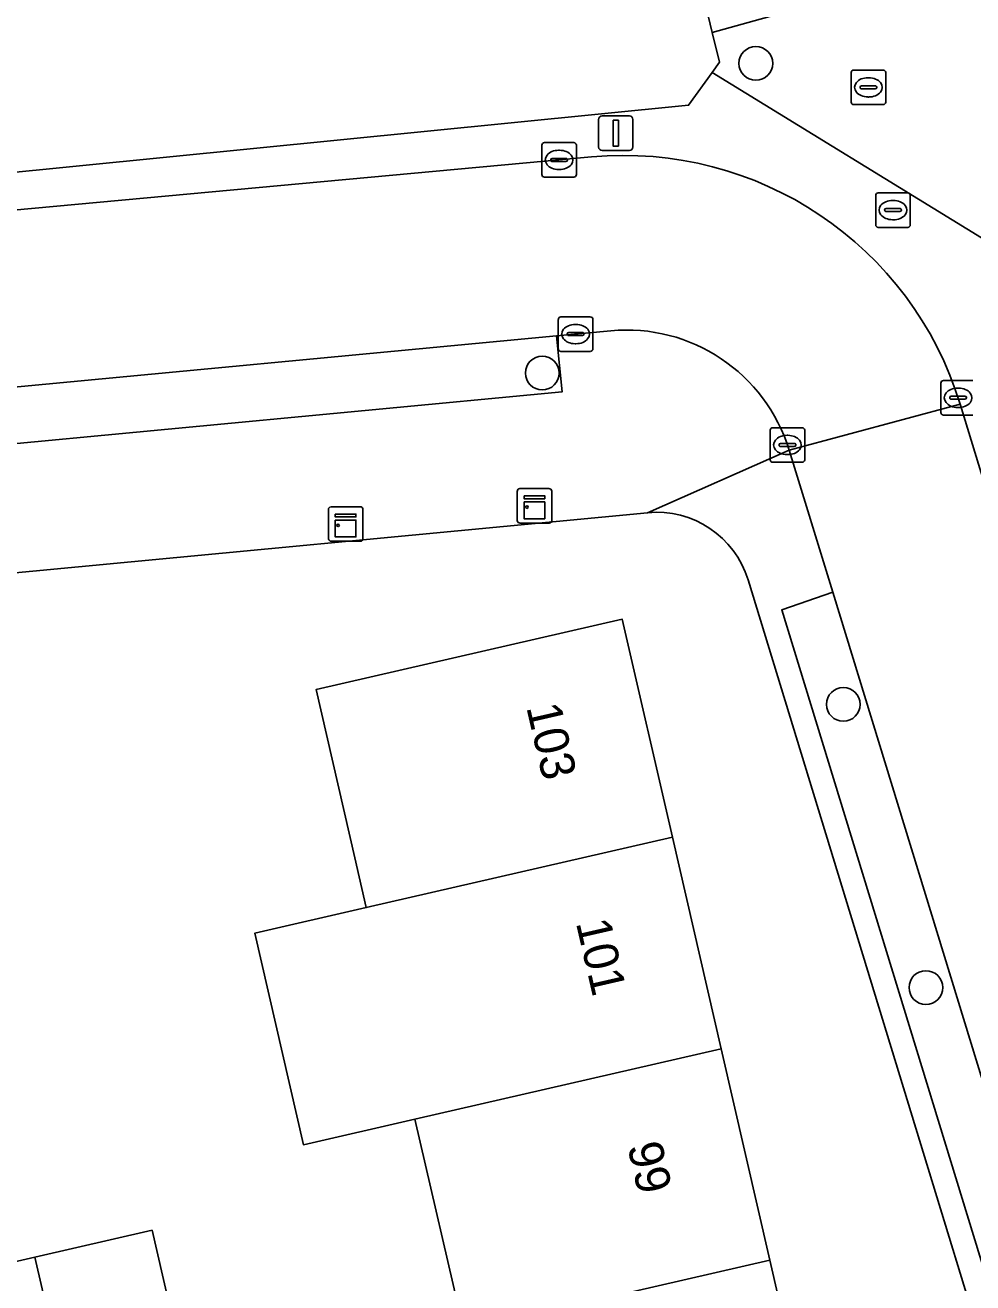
# Model space of a CAD drawing. Extents: x 158455 to 159797, y 387218 to 388672.
# Drawn here: x 159592.89 to 159620.33, y 388082.92 to 388119.35 of the extents above; entities that cross this region are included whole.
import ezdxf

# ---------------------------------------------------------------- set-up
doc = ezdxf.new("R2010")
doc.units = 0
for name, color, linetype in [('IMGEO_Boom', 7, 'Continuous'), ('IMGEO_Erf', 7, 'Continuous'), ('IMGEO_Kast', 7, 'Continuous'), ('IMGEO_Kolk', 7, 'Continuous'), ('IMGEO_Lichtmast', 7, 'Continuous'), ('IMGEO_Pand', 7, 'Continuous'), ('IMGEO_Pand_nummerreeks', 7, 'Continuous'), ('IMGEO_Parkeervlak_open', 7, 'Continuous'), ('IMGEO_Rijbaan_lokaal_open', 7, 'Continuous'), ('IMGEO_Rioolput', 7, 'Continuous'), ('IMGEO_Voetpad_open', 7, 'Continuous')]:
    doc.layers.add(name, color=color, linetype=linetype)

msp = doc.modelspace()

# ---------------------------------------------------------------- linework, layer by layer
at = {"layer": 'IMGEO_Boom'}
for centre in [(159614.047, 388118.238), (159607.864, 388109.268), (159616.581, 388099.671), (159618.972, 388091.468)]:
    msp.add_circle(centre, 0.489, dxfattribs=at)
at = {"layer": 'IMGEO_Erf'}
for points in [[(159551.342, 388110.973), (159612.099, 388117.025), (159612.783, 388117.978), (159612.996, 388118.274), (159612.788, 388119.137), (159611.991, 388122.444), (159608.846, 388135.49), (159606.2, 388146.468), (159605.271, 388146.247), (159599.73, 388144.958), (159599.408, 388144.883), (159598.731, 388147.798), (159598.714, 388147.872), (159598.046, 388150.747), (159598.033, 388150.803), (159597.339, 388153.791), (159597.659, 388153.865), (159603.2, 388155.154), (159605.167, 388155.624), (159606.29, 388157.608), (159603.876, 388167.969), (159600.656, 388181.793)], [(159610.914, 388105.221), (159553.542, 388099.778), (159544.045, 388098.738), (159535.172, 388097.201), (159529.134, 388096.155), (159525.601, 388095.543), (159520.122, 388094.251)], [(159625.787, 388064.159), (159613.823, 388103.277)], [(159605.589, 388081.534), (159604.179, 388087.659), (159600.948, 388086.916), (159599.539, 388093.041), (159602.769, 388093.784), (159602.437, 388095.227), (159601.315, 388100.099), (159610.178, 388102.139), (159611.632, 388095.823), (159613.042, 388089.698), (159614.452, 388083.573), (159615.824, 388077.612)], [(159589.782, 388082.878), (159593.172, 388083.658), (159596.565, 388084.439), (159597.958, 388078.391)]]:
    msp.add_lwpolyline(points, dxfattribs=at)
msp.add_arc((159611.179, 388102.47), 2.764, 16.9819, 95.5108, dxfattribs=at)
at = {"layer": 'IMGEO_Kast'}
for p, q in [((159607.141, 388104.998), (159607.141, 388105.839)), ((159607.141, 388105.839), (159607.141, 388104.998)), ((159607.216, 388105.923), (159608.057, 388105.923)), ((159608.057, 388105.923), (159607.216, 388105.923)), ((159608.141, 388105.848), (159608.141, 388105.007)), ((159608.141, 388105.007), (159608.141, 388105.848)), ((159601.673, 388104.469), (159601.673, 388105.31)), ((159601.673, 388105.31), (159601.673, 388104.469)), ((159601.748, 388105.394), (159602.589, 388105.394)), ((159602.589, 388105.394), (159601.748, 388105.394)), ((159602.673, 388105.319), (159602.673, 388104.478)), ((159602.673, 388104.478), (159602.673, 388105.319)), ((159608.066, 388104.923), (159607.225, 388104.923)), ((159607.225, 388104.923), (159608.066, 388104.923)), ((159602.598, 388104.394), (159601.757, 388104.394)), ((159601.757, 388104.394), (159602.598, 388104.394))]:
    msp.add_line(p, q, dxfattribs=at)
for points in [[(159607.336, 388105.713), (159607.936, 388105.713), (159607.936, 388105.628), (159607.336, 388105.628), (159607.336, 388105.713)], [(159607.336, 388105.538), (159607.936, 388105.538), (159607.936, 388105.049), (159607.336, 388105.049), (159607.336, 388105.538)], [(159601.868, 388105.184), (159602.468, 388105.184), (159602.468, 388105.099), (159601.868, 388105.099), (159601.868, 388105.184)], [(159601.868, 388105.009), (159602.468, 388105.009), (159602.468, 388104.52), (159601.868, 388104.52), (159601.868, 388105.009)]]:
    msp.add_lwpolyline(points, dxfattribs=at)
for centre in [(159607.42, 388105.387), (159601.952, 388104.858)]:
    msp.add_circle(centre, 0.0377, dxfattribs=at)
for centre, start, end in [((159607.219, 388105.845), 92.4484, 184.2845), ((159607.219, 388105.845), 92.4484, 184.2845), ((159608.063, 388105.845), 2.4484, 94.2845), ((159608.063, 388105.845), 2.4484, 94.2845), ((159601.751, 388105.316), 92.4484, 184.2845), ((159601.751, 388105.316), 92.4484, 184.2845), ((159602.595, 388105.316), 2.4484, 94.2845), ((159602.595, 388105.316), 2.4484, 94.2845), ((159607.219, 388105.001), 182.4484, 274.2845), ((159607.219, 388105.001), 182.4484, 274.2845), ((159608.063, 388105.001), 272.4484, 4.2845), ((159608.063, 388105.001), 272.4484, 4.2845), ((159601.751, 388104.472), 182.4484, 274.2845), ((159601.751, 388104.472), 182.4484, 274.2845), ((159602.595, 388104.472), 272.4484, 4.2845), ((159602.595, 388104.472), 272.4484, 4.2845)]:
    msp.add_arc(centre, 0.0779, start, end, dxfattribs=at)
at = {"layer": 'IMGEO_Kolk'}
for p, q in [((159607.851, 388115.016), (159607.851, 388115.868)), ((159607.926, 388115.942), (159608.778, 388115.942)), ((159608.852, 388115.868), (159608.852, 388115.016)), ((159608.153, 388115.485), (159608.551, 388115.485)), ((159608.339, 388115.722), (159608.364, 388115.722)), ((159608.11, 388115.436), (159608.11, 388115.448)), ((159608.548, 388115.399), (159608.15, 388115.399)), ((159608.362, 388115.162), (159608.337, 388115.162)), ((159608.594, 388115.448), (159608.594, 388115.436)), ((159608.778, 388114.942), (159607.926, 388114.942)), ((159608.329, 388109.971), (159608.329, 388110.823)), ((159608.404, 388110.897), (159609.256, 388110.897)), ((159609.33, 388110.823), (159609.33, 388109.971)), ((159608.588, 388110.391), (159608.588, 388110.403)), ((159608.631, 388110.44), (159609.029, 388110.44)), ((159608.817, 388110.677), (159608.842, 388110.677)), ((159609.072, 388110.403), (159609.072, 388110.391)), ((159609.026, 388110.354), (159608.628, 388110.354)), ((159608.84, 388110.117), (159608.815, 388110.117)), ((159609.256, 388109.897), (159608.404, 388109.897)), ((159619.404, 388108.126), (159619.404, 388108.978)), ((159619.479, 388109.052), (159620.331, 388109.052)), ((159619.663, 388108.546), (159619.663, 388108.558)), ((159619.706, 388108.595), (159620.104, 388108.595)), ((159619.892, 388108.832), (159619.917, 388108.832)), ((159620.147, 388108.558), (159620.147, 388108.546)), ((159620.101, 388108.509), (159619.703, 388108.509)), ((159619.915, 388108.272), (159619.89, 388108.272)), ((159620.331, 388108.052), (159619.479, 388108.052)), ((159614.463, 388106.759), (159614.463, 388107.611)), ((159614.538, 388107.685), (159615.39, 388107.685)), ((159614.951, 388107.465), (159614.976, 388107.465)), ((159615.464, 388107.611), (159615.464, 388106.759)), ((159614.722, 388107.179), (159614.722, 388107.191)), ((159615.16, 388107.142), (159614.762, 388107.142)), ((159614.765, 388107.228), (159615.163, 388107.228)), ((159615.206, 388107.191), (159615.206, 388107.179)), ((159614.974, 388106.905), (159614.949, 388106.905)), ((159615.39, 388106.685), (159614.538, 388106.685))]:
    msp.add_line(p, q, dxfattribs=at)
for points in [[(159607.851, 388115.016), (159607.851, 388115.868)], [(159607.926, 388115.942), (159608.778, 388115.942)], [(159608.852, 388115.868), (159608.852, 388115.016)], [(159608.778, 388114.942), (159607.926, 388114.942)], [(159608.329, 388109.971), (159608.329, 388110.823)], [(159608.404, 388110.897), (159609.256, 388110.897)], [(159609.33, 388110.823), (159609.33, 388109.971)], [(159609.256, 388109.897), (159608.404, 388109.897)], [(159619.404, 388108.126), (159619.404, 388108.978)], [(159619.479, 388109.052), (159620.331, 388109.052)], [(159620.331, 388108.052), (159619.479, 388108.052)], [(159614.463, 388106.759), (159614.463, 388107.611)], [(159614.538, 388107.685), (159615.39, 388107.685)], [(159615.464, 388107.611), (159615.464, 388106.759)], [(159615.39, 388106.685), (159614.538, 388106.685)]]:
    msp.add_lwpolyline(points, dxfattribs=at)
for centre, radius, start, end in [((159607.928, 388115.866), 0.0765, 91.552, 178.448), ((159607.928, 388115.866), 0.0765, 91.552, 178.448), ((159608.776, 388115.866), 0.0765, 1.552, 88.448), ((159608.776, 388115.866), 0.0765, 1.552, 88.448), ((159608.15, 388115.445), 0.0403, 85.8775, 175.7526), ((159608.555, 388115.447), 0.0386, 1.7309, 96.639), ((159608.147, 388115.435), 0.0366, 178.938, 274.7102), ((159608.551, 388115.442), 0.043, 264.8664, 352.4533), ((159607.928, 388115.018), 0.0765, 181.552, 268.448), ((159607.928, 388115.018), 0.0765, 181.552, 268.448), ((159608.776, 388115.018), 0.0765, 271.552, 358.448), ((159608.776, 388115.018), 0.0765, 271.552, 358.448), ((159608.406, 388110.821), 0.0765, 91.552, 178.448), ((159608.406, 388110.821), 0.0765, 91.552, 178.448), ((159609.254, 388110.821), 0.0765, 1.552, 88.448), ((159609.254, 388110.821), 0.0765, 1.552, 88.448), ((159608.628, 388110.4), 0.0403, 85.8775, 175.7526), ((159608.625, 388110.39), 0.0366, 178.938, 274.7102), ((159609.029, 388110.397), 0.043, 264.8664, 352.4533), ((159609.033, 388110.402), 0.0386, 1.7309, 96.639), ((159608.406, 388109.973), 0.0765, 181.552, 268.448), ((159608.406, 388109.973), 0.0765, 181.552, 268.448), ((159609.254, 388109.973), 0.0765, 271.552, 358.448), ((159609.254, 388109.973), 0.0765, 271.552, 358.448), ((159619.481, 388108.976), 0.0765, 91.552, 178.448), ((159619.481, 388108.976), 0.0765, 91.552, 178.448), ((159619.703, 388108.555), 0.0403, 85.8775, 175.7526), ((159619.7, 388108.545), 0.0366, 178.938, 274.7102), ((159620.104, 388108.552), 0.043, 264.8664, 352.4533), ((159620.108, 388108.557), 0.0386, 1.7309, 96.639), ((159619.481, 388108.128), 0.0765, 181.552, 268.448), ((159619.481, 388108.128), 0.0765, 181.552, 268.448), ((159614.54, 388107.609), 0.0765, 91.552, 178.448), ((159614.54, 388107.609), 0.0765, 91.552, 178.448), ((159615.388, 388107.609), 0.0765, 1.552, 88.448), ((159615.388, 388107.609), 0.0765, 1.552, 88.448), ((159614.762, 388107.188), 0.0403, 85.8775, 175.7526), ((159614.759, 388107.178), 0.0366, 178.938, 274.7102), ((159615.163, 388107.185), 0.043, 264.8664, 352.4533), ((159615.167, 388107.19), 0.0386, 1.7309, 96.639), ((159614.54, 388106.761), 0.0765, 181.552, 268.448), ((159614.54, 388106.761), 0.0765, 181.552, 268.448), ((159615.388, 388106.761), 0.0765, 271.552, 358.448), ((159615.388, 388106.761), 0.0765, 271.552, 358.448)]:
    msp.add_arc(centre, radius, start, end, dxfattribs=at)
for centre, major_axis, ratio, start_param, end_param in [((159608.338, 388115.442), (-0.387, 0.002), 0.722429, 4.712389, 7.853982), ((159608.363, 388115.442), (-0.39, 0.002), 0.717154, 1.570796, 4.712389), ((159608.816, 388110.397), (-0.387, 0.002), 0.722429, 4.712389, 7.853982), ((159608.841, 388110.397), (-0.39, 0.002), 0.717154, 1.570796, 4.712389), ((159619.891, 388108.552), (-0.387, 0.002), 0.722429, 4.712389, 7.853982), ((159619.916, 388108.552), (-0.39, 0.002), 0.717154, 1.570796, 4.712389), ((159614.95, 388107.185), (-0.387, 0.002), 0.722429, 4.712389, 7.853982), ((159614.975, 388107.185), (-0.39, 0.002), 0.717154, 1.570796, 4.712389)]:
    msp.add_ellipse(centre, major_axis=major_axis, ratio=ratio, start_param=start_param, end_param=end_param, dxfattribs=at)
at = {"layer": 'IMGEO_Lichtmast'}
for p, q in [((159609.497, 388115.816), (159609.497, 388116.616)), ((159609.497, 388116.616), (159609.497, 388115.816)), ((159609.597, 388116.716), (159610.387, 388116.716)), ((159610.387, 388116.716), (159609.597, 388116.716)), ((159610.487, 388116.616), (159610.487, 388115.816)), ((159610.487, 388115.816), (159610.487, 388116.616)), ((159610.387, 388115.716), (159609.597, 388115.716)), ((159609.597, 388115.716), (159610.387, 388115.716))]:
    msp.add_line(p, q, dxfattribs=at)
msp.add_lwpolyline([(159609.917, 388116.591), (159610.067, 388116.591), (159610.067, 388115.841), (159609.917, 388115.841), (159609.917, 388116.591)], dxfattribs=at)
for centre, start, end in [((159609.597, 388116.616), 90, 180), ((159609.597, 388116.616), 90, 180), ((159610.387, 388116.616), 0, 90), ((159610.387, 388116.616), 360, 90), ((159609.597, 388115.816), 180, 270), ((159609.597, 388115.816), 180, 270), ((159610.387, 388115.816), 270, 0), ((159610.387, 388115.816), 270, 0)]:
    msp.add_arc(centre, 0.1, start, end, dxfattribs=at)
at = {"layer": 'IMGEO_Pand'}
for points in [[(159611.632, 388095.823), (159610.178, 388102.139), (159601.315, 388100.099), (159602.437, 388095.227), (159602.769, 388093.784)], [(159611.632, 388095.823), (159602.769, 388093.784), (159599.539, 388093.041), (159600.948, 388086.916), (159604.179, 388087.659), (159613.042, 388089.698)], [(159613.042, 388089.698), (159604.179, 388087.659), (159605.589, 388081.534), (159614.452, 388083.573)], [(159594.568, 388077.611), (159597.958, 388078.391), (159596.565, 388084.439), (159593.172, 388083.658)], [(159594.568, 388077.611), (159593.172, 388083.658), (159589.782, 388082.878), (159591.175, 388076.83)], [(159614.452, 388083.573), (159605.589, 388081.534), (159606.998, 388075.409), (159615.862, 388077.449), (159615.824, 388077.612)]]:
    msp.add_lwpolyline(points, close=True, dxfattribs=at)
at = {"layer": 'IMGEO_Parkeervlak_open'}
for points in [[(159608.275, 388110.344), (159591.139, 388108.722), (159591.316, 388107.107), (159608.443, 388108.728)], [(159629.658, 388054.029), (159631.16, 388054.451), (159627.957, 388064.837), (159625.568, 388072.583), (159616.273, 388102.919), (159614.796, 388102.412), (159624.077, 388072.125), (159626.468, 388064.372)]]:
    msp.add_lwpolyline(points, close=True, dxfattribs=at)
at = {"layer": 'IMGEO_Rijbaan_lokaal_open'}
for points in [[(159620.709, 388124.866), (159611.991, 388122.444), (159612.788, 388119.137), (159621.619, 388121.59)], [(159627.475, 388083.792), (159619.965, 388108.366), (159615.011, 388107.038), (159616.273, 388102.919), (159625.568, 388072.583), (159627.957, 388064.837), (159631.16, 388054.451), (159632.211, 388051.043), (159633.313, 388047.471), (159638.088, 388048.944), (159632.788, 388066.346)]]:
    msp.add_lwpolyline(points, close=True, dxfattribs=at)
for points in [[(159621.619, 388121.59), (159612.788, 388119.137), (159612.996, 388118.274), (159612.783, 388117.978), (159620.708, 388113.103), (159622.242, 388116.272), (159645.594, 388122.775)], [(159609.292, 388115.529), (159571.096, 388112.005), (159561.853, 388111.105), (159562.337, 388105.932), (159565.155, 388106.178), (159574.023, 388107.102), (159582.662, 388107.92), (159591.139, 388108.722), (159608.275, 388110.344), (159609.847, 388110.493)], [(159615.011, 388107.038), (159619.965, 388108.366)]]:
    msp.add_lwpolyline(points, dxfattribs=at)
for centre, radius, start, end in [((159610.229, 388105.392), 10.18, 16.9852, 95.2811), ((159610.309, 388105.597), 4.918, 17.0425, 95.3881)]:
    msp.add_arc(centre, radius, start, end, dxfattribs=at)
at = {"layer": 'IMGEO_Rioolput'}
for p, q in [((159616.882, 388118.044), (159617.734, 388118.044)), ((159616.807, 388117.118), (159616.807, 388117.97)), ((159617.295, 388117.824), (159617.32, 388117.824)), ((159617.808, 388117.97), (159617.808, 388117.118)), ((159617.066, 388117.538), (159617.066, 388117.55)), ((159617.504, 388117.501), (159617.106, 388117.501)), ((159617.109, 388117.587), (159617.507, 388117.587)), ((159617.55, 388117.55), (159617.55, 388117.538)), ((159617.734, 388117.044), (159616.882, 388117.044)), ((159617.318, 388117.264), (159617.293, 388117.264)), ((159617.519, 388113.562), (159617.519, 388114.414)), ((159617.594, 388114.488), (159618.446, 388114.488)), ((159618.52, 388114.414), (159618.52, 388113.562)), ((159617.821, 388114.031), (159618.219, 388114.031)), ((159618.007, 388114.268), (159618.032, 388114.268)), ((159617.778, 388113.982), (159617.778, 388113.994)), ((159618.216, 388113.945), (159617.818, 388113.945)), ((159618.03, 388113.708), (159618.005, 388113.708)), ((159618.262, 388113.994), (159618.262, 388113.982)), ((159618.446, 388113.488), (159617.594, 388113.488))]:
    msp.add_line(p, q, dxfattribs=at)
for points in [[(159616.882, 388118.044), (159617.734, 388118.044)], [(159616.807, 388117.118), (159616.807, 388117.97)], [(159617.808, 388117.97), (159617.808, 388117.118)], [(159617.734, 388117.044), (159616.882, 388117.044)], [(159617.519, 388113.562), (159617.519, 388114.414)], [(159617.594, 388114.488), (159618.446, 388114.488)], [(159618.52, 388114.414), (159618.52, 388113.562)], [(159618.446, 388113.488), (159617.594, 388113.488)]]:
    msp.add_lwpolyline(points, dxfattribs=at)
for centre, radius, start, end in [((159616.884, 388117.968), 0.0765, 91.552, 178.448), ((159616.884, 388117.968), 0.0765, 91.552, 178.448), ((159617.732, 388117.968), 0.0765, 1.552, 88.448), ((159617.732, 388117.968), 0.0765, 1.552, 88.448), ((159617.106, 388117.547), 0.0403, 85.8775, 175.7526), ((159617.103, 388117.537), 0.0366, 178.938, 274.7102), ((159617.507, 388117.544), 0.043, 264.8664, 352.4533), ((159617.511, 388117.549), 0.0386, 1.7309, 96.639), ((159616.884, 388117.12), 0.0765, 181.552, 268.448), ((159616.884, 388117.12), 0.0765, 181.552, 268.448), ((159617.732, 388117.12), 0.0765, 271.552, 358.448), ((159617.732, 388117.12), 0.0765, 271.552, 358.448), ((159617.596, 388114.412), 0.0765, 91.552, 178.448), ((159617.596, 388114.412), 0.0765, 91.552, 178.448), ((159618.444, 388114.412), 0.0765, 1.552, 88.448), ((159618.444, 388114.412), 0.0765, 1.552, 88.448), ((159617.818, 388113.991), 0.0403, 85.8775, 175.7526), ((159618.223, 388113.993), 0.0386, 1.7309, 96.639), ((159617.815, 388113.981), 0.0366, 178.938, 274.7102), ((159618.219, 388113.988), 0.043, 264.8664, 352.4533), ((159617.596, 388113.564), 0.0765, 181.552, 268.448), ((159617.596, 388113.564), 0.0765, 181.552, 268.448), ((159618.444, 388113.564), 0.0765, 271.552, 358.448), ((159618.444, 388113.564), 0.0765, 271.552, 358.448)]:
    msp.add_arc(centre, radius, start, end, dxfattribs=at)
for centre, major_axis, ratio, start_param, end_param in [((159617.294, 388117.544), (-0.387, 0.002), 0.722429, 4.712389, 7.853982), ((159617.319, 388117.544), (-0.39, 0.002), 0.717154, 1.570796, 4.712389), ((159618.006, 388113.988), (-0.387, 0.002), 0.722429, 4.712389, 7.853982), ((159618.031, 388113.988), (-0.39, 0.002), 0.717154, 1.570796, 4.712389)]:
    msp.add_ellipse(centre, major_axis=major_axis, ratio=ratio, start_param=start_param, end_param=end_param, dxfattribs=at)
at = {"layer": 'IMGEO_Voetpad_open'}
for points in [[(159627.656, 388089.603), (159620.626, 388112.926), (159620.708, 388113.103), (159612.783, 388117.978), (159612.099, 388117.025), (159551.342, 388110.973), (159549.867, 388110.831), (159543.722, 388110.234), (159543.505, 388111.195), (159536.59, 388109.61), (159521.432, 388106.135), (159518.467, 388105.46), (159512.862, 388104.176), (159507.981, 388103.058), (159508.095, 388100.814), (159509.322, 388101.093), (159508.925, 388102.505), (159533.086, 388107.993), (159533.487, 388106.582), (159538.199, 388107.652)], [(159546.751, 388109.273), (159557.892, 388110.719), (159559.016, 388110.828), (159561.853, 388111.105), (159571.096, 388112.005), (159609.292, 388115.529)], [(159609.847, 388110.493), (159608.275, 388110.344), (159608.443, 388108.728), (159591.316, 388107.107), (159591.139, 388108.722), (159582.662, 388107.92), (159582.825, 388106.303), (159557.945, 388103.9), (159557.858, 388105.524), (159555.807, 388105.309), (159551.094, 388104.665), (159548.139, 388104.247), (159545.943, 388103.906), (159543.26, 388103.36), (159541.334, 388103.002), (159538.9, 388102.419), (159533.554, 388101.208), (159510.5, 388096.163)], [(159619.965, 388108.366), (159627.475, 388083.792), (159632.788, 388066.346)], [(159610.914, 388105.221), (159615.011, 388107.038)], [(159632.227, 388045.698), (159630.719, 388050.588), (159632.211, 388051.043), (159631.16, 388054.451), (159629.658, 388054.029), (159626.468, 388064.372), (159624.077, 388072.125), (159614.796, 388102.412), (159616.273, 388102.919), (159615.011, 388107.038), (159610.914, 388105.221)], [(159520.122, 388094.251), (159525.601, 388095.543), (159529.134, 388096.155), (159535.172, 388097.201), (159544.045, 388098.738), (159553.542, 388099.778), (159610.914, 388105.221)], [(159613.823, 388103.277), (159625.787, 388064.159), (159625.928, 388063.697), (159629.185, 388053.312), (159629.631, 388051.888), (159631.878, 388044.723)]]:
    msp.add_lwpolyline(points, dxfattribs=at)
for centre, radius, start, end in [((159610.229, 388105.392), 10.18, 16.9852, 95.2811), ((159610.309, 388105.597), 4.918, 17.0425, 95.3881), ((159611.179, 388102.47), 2.764, 16.9819, 95.5108)]:
    msp.add_arc(centre, radius, start, end, dxfattribs=at)

# ---------------------------------------------------------------- texts
at = {"layer": 'IMGEO_Pand_nummerreeks'}
for s, p in [('103', (159607.399, 388099.593)), ('101', (159608.835, 388093.349)), ('99', (159610.325, 388086.879))]:
    msp.add_text(s, height=1, rotation=282.9634, dxfattribs=at).set_placement(p)

doc.saveas('drawing.dxf')
